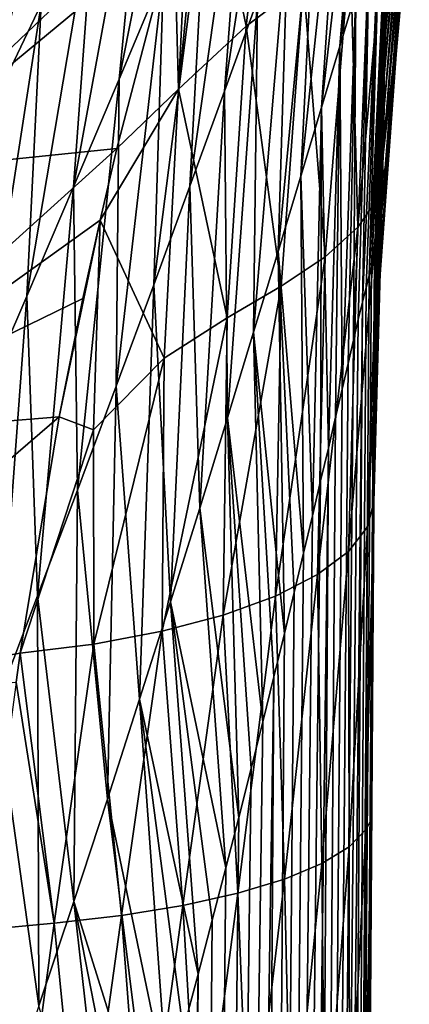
# Model space of a CAD drawing. Header units: metres. Extents: x -22 to 22, y 0 to 204.
# Tile 315 of 497: x 16.02 to 17.5, y 159.24 to 162.97. Entities that reach past the tile are written whole.
import ezdxf

# ---------------------------------------------------------------- set-up
doc = ezdxf.new("R2010")
doc.units = ezdxf.units.M
doc.layers.add('solid_002_SW0002_01', color=7, linetype='CONTINUOUS')

msp = doc.modelspace()

# ---------------------------------------------------------------- linework, layer by layer
at = {"layer": 'solid_002_SW0002_01'}
for points in [[(17.236704, 162.8741, 209.888092), (17.34812, 164.222488, 209.488922), (17.429502, 164.445847, 209.848618)], [(17.297422, 163.075241, 210.190399), (17.236704, 162.8741, 209.888092), (17.429502, 164.445847, 209.848618)], [(16.40078, 162.749939, 206.473007), (16.510704, 163.88414, 205.744278), (16.70715, 164.300415, 206.020874)], [(16.569284, 163.150513, 206.732315), (16.40078, 162.749939, 206.473007), (16.70715, 164.300415, 206.020874)], [(16.799545, 162.704407, 207.928528), (16.891256, 163.920959, 207.298813), (17.043442, 164.286469, 207.608963)], [(16.924564, 163.049866, 208.210068), (16.799545, 162.704407, 207.928528), (17.043442, 164.286469, 207.608963)], [(17.166901, 162.641708, 209.595016), (17.255703, 163.967377, 209.145187), (17.34812, 164.222488, 209.488922)], [(17.236704, 162.8741, 209.888092), (17.166901, 162.641708, 209.595016), (17.34812, 164.222488, 209.488922)], [(15.898941, 162.601822, 205.01387), (16.022919, 163.660706, 204.211884), (16.257824, 164.103607, 204.450012)], [(16.106253, 163.033539, 205.24231), (15.898941, 162.601822, 205.01387), (16.257824, 164.103607, 204.450012)], [(16.881697, 162.950989, 225.807739), (17.008036, 164.036804, 226.393341), (16.723862, 163.709366, 226.415634)], [(17.099255, 163.114792, 225.646164), (17.008036, 164.036804, 226.393341), (16.881697, 162.950989, 225.807739)], [(17.088791, 162.38147, 209.311615), (17.153557, 163.684494, 208.817673), (17.255703, 163.967377, 209.145187)], [(17.166901, 162.641708, 209.595016), (17.088791, 162.38147, 209.311615), (17.255703, 163.967377, 209.145187)], [(16.668453, 162.34375, 207.660583), (16.732962, 163.541534, 207.007095), (16.891256, 163.920959, 207.298813)], [(16.799545, 162.704407, 207.928528), (16.668453, 162.34375, 207.660583), (16.891256, 163.920959, 207.298813)], [(16.227869, 162.341446, 206.227814), (16.310272, 163.461365, 205.485291), (16.510704, 163.88414, 205.744278)], [(16.40078, 162.749939, 206.473007), (16.227869, 162.341446, 206.227814), (16.510704, 163.88414, 205.744278)], [(17.48481, 163.88736, 213.652939), (17.39427, 162.849915, 211.778641), (17.43902, 163.498474, 211.798126)], [(17.48481, 163.88736, 213.652939), (17.398312, 162.856888, 213.543869), (17.39427, 162.849915, 211.778641)], [(17.48481, 163.88736, 213.652939), (17.402098, 162.831085, 215.297806), (17.398312, 162.856888, 213.543869)], [(17.48481, 163.88736, 213.652939), (17.493074, 163.868942, 215.482269), (17.402098, 162.831085, 215.297806)], [(17.493074, 163.868942, 215.482269), (17.404264, 162.759689, 217.038742), (17.402098, 162.831085, 215.297806)], [(17.493074, 163.868942, 215.482269), (17.498358, 163.808563, 217.294861), (17.404264, 162.759689, 217.038742)], [(17.498358, 163.808563, 217.294861), (17.404314, 162.641586, 218.767532), (17.404264, 162.759689, 217.038742)], [(17.498358, 163.808563, 217.294861), (17.49972, 163.704987, 219.092682), (17.404314, 162.641586, 218.767532)], [(16.625866, 162.712219, 225.892395), (16.723862, 163.709366, 226.415634), (16.665279, 163.513046, 226.333344)], [(16.881697, 162.950989, 225.807739), (16.723862, 163.709366, 226.415634), (16.625866, 162.712219, 225.892395)], [(17.49972, 163.704987, 219.092682), (17.401436, 162.471451, 220.48555), (17.404314, 162.641586, 218.767532)], [(17.49972, 163.704987, 219.092682), (17.495686, 163.551331, 220.877197), (17.401436, 162.471451, 220.48555)], [(17.003082, 162.096664, 209.037964), (17.042845, 163.377548, 208.50618), (17.153557, 163.684494, 208.817673)], [(17.088791, 162.38147, 209.311615), (17.003082, 162.096664, 209.037964), (17.153557, 163.684494, 208.817673)], [(16.531807, 161.970154, 207.405182), (16.569284, 163.150513, 206.732315), (16.732962, 163.541534, 207.007095)], [(16.668453, 162.34375, 207.660583), (16.531807, 161.970154, 207.405182), (16.732962, 163.541534, 207.007095)], [(17.495686, 163.551331, 220.877197), (17.395565, 162.245987, 222.19519), (17.401436, 162.471451, 220.48555)], [(17.495686, 163.551331, 220.877197), (17.48629, 163.34816, 222.651535), (17.395565, 162.245987, 222.19519)], [(16.665279, 163.513046, 226.333344), (15.49512, 162.394821, 226.382828), (16.609205, 163.318665, 226.252686)], [(15.868505, 163.406128, 226.847748), (15.49512, 162.394821, 226.382828), (16.665279, 163.513046, 226.333344)], [(16.625866, 162.712219, 225.892395), (16.665279, 163.513046, 226.333344), (16.609205, 163.318665, 226.252686)], [(17.495983, 163.512558, 224.93576), (17.383139, 162.302307, 224.344635), (17.475176, 163.131897, 224.406952)], [(17.409143, 163.382324, 225.196167), (17.383139, 162.302307, 224.344635), (17.495983, 163.512558, 224.93576)], [(17.434189, 163.500168, 211.469696), (17.368004, 162.070801, 211.503098), (17.356512, 162.037567, 211.247223)], [(17.434189, 163.500168, 211.469696), (17.356512, 162.037567, 211.247223), (17.417233, 163.456787, 211.142609)], [(17.43902, 163.498474, 211.798126), (17.368004, 162.070801, 211.503098), (17.434189, 163.500168, 211.469696)], [(17.39427, 162.849915, 211.778641), (17.368004, 162.070801, 211.503098), (17.43902, 163.498474, 211.798126)], [(16.050852, 161.926544, 205.995468), (16.106253, 163.033539, 205.24231), (16.310272, 163.461365, 205.485291)], [(16.227869, 162.341446, 206.227814), (16.050852, 161.926544, 205.995468), (16.310272, 163.461365, 205.485291)], [(17.417233, 163.456787, 211.142609), (17.356512, 162.037567, 211.247223), (17.347458, 162.004196, 211.115219)], [(17.417233, 163.456787, 211.142609), (17.347458, 162.004196, 211.115219), (17.388418, 163.369797, 210.819077)], [(16.910385, 161.790268, 208.77388), (16.924564, 163.049866, 208.210068), (17.042845, 163.377548, 208.50618)], [(17.003082, 162.096664, 209.037964), (16.910385, 161.790268, 208.77388), (17.042845, 163.377548, 208.50618)], [(17.305048, 162.188278, 224.612793), (17.409143, 163.382324, 225.196167), (17.275993, 163.251724, 225.436569)], [(17.305048, 162.188278, 224.612793), (17.383139, 162.302307, 224.344635), (17.409143, 163.382324, 225.196167)], [(17.388418, 163.369797, 210.819077), (17.336082, 161.959747, 210.981125), (17.322418, 161.904388, 210.846252)], [(17.388418, 163.369797, 210.819077), (17.322418, 161.904388, 210.846252), (17.348253, 163.241608, 210.501129)], [(17.388418, 163.369797, 210.819077), (17.347458, 162.004196, 211.115219), (17.336082, 161.959747, 210.981125)], [(15.49512, 162.394821, 226.382828), (16.392248, 162.486115, 225.91803), (16.609205, 163.318665, 226.252686)], [(16.625866, 162.712219, 225.892395), (16.609205, 163.318665, 226.252686), (16.392248, 162.486115, 225.91803)], [(17.48629, 163.34816, 222.651535), (17.388783, 161.992599, 223.886627), (17.395565, 162.245987, 222.19519)], [(17.48629, 163.34816, 222.651535), (17.415327, 162.442627, 224.082336), (17.388783, 161.992599, 223.886627)], [(17.48629, 163.34816, 222.651535), (17.475176, 163.131897, 224.406952), (17.415327, 162.442627, 224.082336)], [(17.181278, 162.076447, 224.864212), (17.275993, 163.251724, 225.436569), (17.099255, 163.114792, 225.646164)], [(17.305048, 162.188278, 224.612793), (17.275993, 163.251724, 225.436569), (17.181278, 162.076447, 224.864212)], [(17.348253, 163.241608, 210.501129), (17.306532, 161.838013, 210.711517), (17.2883, 161.760101, 210.57605)], [(17.348253, 163.241608, 210.501129), (17.2883, 161.760101, 210.57605), (17.297422, 163.075241, 210.190399)], [(17.348253, 163.241608, 210.501129), (17.322418, 161.904388, 210.846252), (17.306532, 161.838013, 210.711517)], [(16.390005, 161.585587, 207.161316), (16.40078, 162.749939, 206.473007), (16.569284, 163.150513, 206.732315)], [(16.531807, 161.970154, 207.405182), (16.390005, 161.585587, 207.161316), (16.569284, 163.150513, 206.732315)], [(17.383139, 162.302307, 224.344635), (17.415327, 162.442627, 224.082336), (17.475176, 163.131897, 224.406952)], [(17.014881, 161.964996, 225.090378), (17.099255, 163.114792, 225.646164), (16.881697, 162.950989, 225.807739)], [(17.181278, 162.076447, 224.864212), (17.099255, 163.114792, 225.646164), (17.014881, 161.964996, 225.090378)], [(17.297422, 163.075241, 210.190399), (17.245043, 161.574112, 210.305359), (17.236704, 162.8741, 209.888092)], [(17.297422, 163.075241, 210.190399), (17.267765, 161.671707, 210.440414), (17.245043, 161.574112, 210.305359)], [(17.297422, 163.075241, 210.190399), (17.2883, 161.760101, 210.57605), (17.267765, 161.671707, 210.440414)], [(15.869949, 161.506439, 205.774826), (15.898941, 162.601822, 205.01387), (16.106253, 163.033539, 205.24231)], [(16.050852, 161.926544, 205.995468), (15.869949, 161.506439, 205.774826), (16.106253, 163.033539, 205.24231)], [(16.811213, 161.464996, 208.519028), (16.799545, 162.704407, 207.928528), (16.924564, 163.049866, 208.210068)], [(16.910385, 161.790268, 208.77388), (16.811213, 161.464996, 208.519028), (16.924564, 163.049866, 208.210068)], [(16.809813, 161.844604, 225.280304), (16.881697, 162.950989, 225.807739), (16.625866, 162.712219, 225.892395)], [(17.014881, 161.964996, 225.090378), (16.881697, 162.950989, 225.807739), (16.809813, 161.844604, 225.280304)], [(17.236704, 162.8741, 209.888092), (17.193239, 161.351135, 210.037811), (17.166901, 162.641708, 209.595016)], [(17.236704, 162.8741, 209.888092), (17.220217, 161.467468, 210.17128), (17.193239, 161.351135, 210.037811)], [(17.236704, 162.8741, 209.888092), (17.245043, 161.574112, 210.305359), (17.220217, 161.467468, 210.17128)], [(17.39427, 162.849915, 211.778641), (17.371506, 162.059662, 211.75), (17.368004, 162.070801, 211.503098)], [(17.398312, 162.856888, 213.543869), (17.370224, 161.871155, 214.979538), (17.370901, 161.97081, 213.388245)], [(17.398312, 162.856888, 213.543869), (17.402098, 162.831085, 215.297806), (17.370224, 161.871155, 214.979538)], [(17.398312, 162.856888, 213.543869), (17.370901, 161.97081, 213.388245), (17.371506, 162.059662, 211.75)], [(17.398312, 162.856888, 213.543869), (17.371506, 162.059662, 211.75), (17.39427, 162.849915, 211.778641)], [(17.402098, 162.831085, 215.297806), (17.369471, 161.759995, 216.523758), (17.370224, 161.871155, 214.979538)], [(17.402098, 162.831085, 215.297806), (17.404264, 162.759689, 217.038742), (17.369471, 161.759995, 216.523758)], [(17.404264, 162.759689, 217.038742), (17.368608, 161.633179, 218.020309), (17.369471, 161.759995, 216.523758)], [(17.404264, 162.759689, 217.038742), (17.404314, 162.641586, 218.767532), (17.368608, 161.633179, 218.020309)], [(16.243334, 161.191742, 206.928024), (16.227869, 162.341446, 206.227814), (16.40078, 162.749939, 206.473007)], [(16.390005, 161.585587, 207.161316), (16.243334, 161.191742, 206.928024), (16.40078, 162.749939, 206.473007)], [(16.625866, 162.712219, 225.892395), (16.392248, 162.486115, 225.91803), (16.329174, 162.215271, 225.814178)], [(16.570898, 161.691925, 225.418152), (16.625866, 162.712219, 225.892395), (16.329174, 162.215271, 225.814178)], [(16.809813, 161.844604, 225.280304), (16.625866, 162.712219, 225.892395), (16.570898, 161.691925, 225.418152)], [(16.705971, 161.123291, 208.272888), (16.668453, 162.34375, 207.660583), (16.799545, 162.704407, 207.928528)], [(16.811213, 161.464996, 208.519028), (16.705971, 161.123291, 208.272888), (16.799545, 162.704407, 207.928528)], [(17.166901, 162.641708, 209.595016), (17.132879, 161.093384, 209.772736), (17.088791, 162.38147, 209.311615)], [(17.166901, 162.641708, 209.595016), (17.164122, 161.226105, 209.904968), (17.132879, 161.093384, 209.772736)], [(17.166901, 162.641708, 209.595016), (17.193239, 161.351135, 210.037811), (17.164122, 161.226105, 209.904968)], [(17.404314, 162.641586, 218.767532), (17.367439, 161.460922, 219.944656), (17.368608, 161.633179, 218.020309)], [(17.404314, 162.641586, 218.767532), (17.401436, 162.471451, 220.48555), (17.367439, 161.460922, 219.944656)], [(16.329174, 162.215271, 225.814178), (16.392248, 162.486115, 225.91803), (15.178436, 161.388092, 225.949951)], [(15.49512, 162.394821, 226.382828), (15.178436, 161.388092, 225.949951), (16.392248, 162.486115, 225.91803)], [(17.401436, 162.471451, 220.48555), (17.366352, 161.300629, 221.79007), (17.367439, 161.460922, 219.944656)], [(17.401436, 162.471451, 220.48555), (17.395565, 162.245987, 222.19519), (17.366352, 161.300629, 221.79007)], [(17.383139, 162.302307, 224.344635), (17.388783, 161.992599, 223.886627), (17.415327, 162.442627, 224.082336)], [(17.088791, 162.38147, 209.311615), (17.09956, 160.952652, 209.641327), (17.003082, 162.096664, 209.037964)], [(17.088791, 162.38147, 209.311615), (17.132879, 161.093384, 209.772736), (17.09956, 160.952652, 209.641327)], [(16.092001, 160.7901, 206.704391), (16.050852, 161.926544, 205.995468), (16.227869, 162.341446, 206.227814)], [(16.243334, 161.191742, 206.928024), (16.092001, 160.7901, 206.704391), (16.227869, 162.341446, 206.227814)], [(16.594973, 160.767319, 208.034927), (16.531807, 161.970154, 207.405182), (16.668453, 162.34375, 207.660583)], [(16.705971, 161.123291, 208.272888), (16.594973, 160.767319, 208.034927), (16.668453, 162.34375, 207.660583)], [(17.383139, 162.302307, 224.344635), (17.269737, 160.958984, 224.112717), (17.341328, 161.051697, 223.836899)], [(17.305048, 162.188278, 224.612793), (17.269737, 160.958984, 224.112717), (17.383139, 162.302307, 224.344635)], [(17.383139, 162.302307, 224.344635), (17.341328, 161.051697, 223.836899), (17.388783, 161.992599, 223.886627)], [(17.395565, 162.245987, 222.19519), (17.365303, 161.146088, 223.555649), (17.366352, 161.300629, 221.79007)], [(17.395565, 162.245987, 222.19519), (17.388783, 161.992599, 223.886627), (17.365303, 161.146088, 223.555649)], [(16.329174, 162.215271, 225.814178), (15.178436, 161.388092, 225.949951), (16.264023, 161.917511, 225.703369)], [(16.329174, 162.215271, 225.814178), (16.264023, 161.917511, 225.703369), (16.174253, 161.468918, 225.543625)], [(16.303608, 161.419449, 225.463776), (16.329174, 162.215271, 225.814178), (16.174253, 161.468918, 225.543625)], [(16.570898, 161.691925, 225.418152), (16.329174, 162.215271, 225.814178), (16.303608, 161.419449, 225.463776)], [(17.305048, 162.188278, 224.612793), (17.152679, 160.870956, 224.374161), (17.269737, 160.958984, 224.112717)], [(17.305048, 162.188278, 224.612793), (17.181278, 162.076447, 224.864212), (17.152679, 160.870956, 224.374161)], [(17.003082, 162.096664, 209.037964), (17.026581, 160.647491, 209.380402), (16.910385, 161.790268, 208.77388)], [(17.003082, 162.096664, 209.037964), (17.09956, 160.952652, 209.641327), (17.06415, 160.803818, 209.510635)], [(17.003082, 162.096664, 209.037964), (17.06415, 160.803818, 209.510635), (17.026581, 160.647491, 209.380402)], [(17.181278, 162.076447, 224.864212), (16.993149, 160.789886, 224.614532), (17.152679, 160.870956, 224.374161)], [(17.181278, 162.076447, 224.864212), (17.014881, 161.964996, 225.090378), (16.993149, 160.789886, 224.614532)], [(17.368004, 162.070801, 211.503098), (17.371506, 162.059662, 211.75), (17.100975, 128.221954, 210.935913)], [(17.356512, 162.037567, 211.247223), (17.368004, 162.070801, 211.503098), (17.100975, 128.221954, 210.935913)], [(17.371506, 162.059662, 211.75), (17.141766, 128.221954, 211.75), (17.100975, 128.221954, 210.935913)], [(17.166296, 131.835022, 222.843277), (17.141766, 128.221954, 211.75), (17.371506, 162.059662, 211.75)], [(17.332567, 156.324539, 222.764511), (17.166296, 131.835022, 222.843277), (17.371506, 162.059662, 211.75)], [(17.340645, 157.514389, 222.809525), (17.332567, 156.324539, 222.764511), (17.371506, 162.059662, 211.75)], [(17.340906, 157.552933, 222.812668), (17.340645, 157.514389, 222.809525), (17.371506, 162.059662, 211.75)], [(17.348873, 158.72641, 222.956863), (17.340906, 157.552933, 222.812668), (17.371506, 162.059662, 211.75)], [(17.349182, 158.771729, 222.964279), (17.348873, 158.72641, 222.956863), (17.371506, 162.059662, 211.75)], [(17.357134, 159.942886, 223.205811), (17.349182, 158.771729, 222.964279), (17.371506, 162.059662, 211.75)], [(17.365303, 161.146088, 223.555649), (17.357134, 159.942886, 223.205811), (17.371506, 162.059662, 211.75)], [(17.366352, 161.300629, 221.79007), (17.365303, 161.146088, 223.555649), (17.371506, 162.059662, 211.75)], [(17.367439, 161.460922, 219.944656), (17.366352, 161.300629, 221.79007), (17.371506, 162.059662, 211.75)], [(17.368608, 161.633179, 218.020309), (17.367439, 161.460922, 219.944656), (17.371506, 162.059662, 211.75)], [(17.369471, 161.759995, 216.523758), (17.368608, 161.633179, 218.020309), (17.371506, 162.059662, 211.75)], [(17.370224, 161.871155, 214.979538), (17.369471, 161.759995, 216.523758), (17.371506, 162.059662, 211.75)], [(17.370901, 161.97081, 213.388245), (17.370224, 161.871155, 214.979538), (17.371506, 162.059662, 211.75)], [(17.347458, 162.004196, 211.115219), (17.356512, 162.037567, 211.247223), (17.100975, 128.221954, 210.935913)], [(17.336082, 161.959747, 210.981125), (17.347458, 162.004196, 211.115219), (17.100975, 128.221954, 210.935913)], [(17.341328, 161.051697, 223.836899), (17.365303, 161.146088, 223.555649), (17.388783, 161.992599, 223.886627)], [(16.478451, 160.399002, 207.804535), (16.390005, 161.585587, 207.161316), (16.531807, 161.970154, 207.405182)], [(16.594973, 160.767319, 208.034927), (16.478451, 160.399002, 207.804535), (16.531807, 161.970154, 207.405182)], [(17.014881, 161.964996, 225.090378), (16.795225, 160.717834, 224.827698), (16.993149, 160.789886, 224.614532)], [(17.014881, 161.964996, 225.090378), (16.809813, 161.844604, 225.280304), (16.795225, 160.717834, 224.827698)], [(17.322418, 161.904388, 210.846252), (17.336082, 161.959747, 210.981125), (17.100975, 128.221954, 210.935913)], [(15.178436, 161.388092, 225.949951), (16.174253, 161.468918, 225.543625), (16.264023, 161.917511, 225.703369)], [(15.936141, 160.381958, 206.489624), (15.869949, 161.506439, 205.774826), (16.050852, 161.926544, 205.995468)], [(16.092001, 160.7901, 206.704391), (15.936141, 160.381958, 206.489624), (16.050852, 161.926544, 205.995468)], [(17.322418, 161.904388, 210.846252), (17.100975, 128.221954, 210.935913), (16.979219, 128.221954, 210.129227)], [(17.306532, 161.838013, 210.711517), (17.322418, 161.904388, 210.846252), (16.979219, 128.221954, 210.129227)], [(16.809813, 161.844604, 225.280304), (16.563967, 160.656647, 225.008194), (16.795225, 160.717834, 224.827698)], [(16.809813, 161.844604, 225.280304), (16.570898, 161.691925, 225.418152), (16.563967, 160.656647, 225.008194)], [(17.2883, 161.760101, 210.57605), (17.306532, 161.838013, 210.711517), (16.979219, 128.221954, 210.129227)], [(16.910385, 161.790268, 208.77388), (16.944839, 160.313522, 209.121094), (16.811213, 161.464996, 208.519028)], [(16.910385, 161.790268, 208.77388), (17.026581, 160.647491, 209.380402), (16.986782, 160.484192, 209.250443)], [(16.910385, 161.790268, 208.77388), (16.986782, 160.484192, 209.250443), (16.944839, 160.313522, 209.121094)], [(17.267765, 161.671707, 210.440414), (17.2883, 161.760101, 210.57605), (16.979219, 128.221954, 210.129227)], [(16.570898, 161.691925, 225.418152), (16.303608, 161.419449, 225.463776), (16.30529, 160.607895, 225.151398)], [(16.570898, 161.691925, 225.418152), (16.30529, 160.607895, 225.151398), (16.563967, 160.656647, 225.008194)], [(17.245043, 161.574112, 210.305359), (17.267765, 161.671707, 210.440414), (16.979219, 128.221954, 210.129227)], [(16.356565, 160.02002, 207.581161), (16.243334, 161.191742, 206.928024), (16.390005, 161.585587, 207.161316)], [(16.478451, 160.399002, 207.804535), (16.356565, 160.02002, 207.581161), (16.390005, 161.585587, 207.161316)], [(17.220217, 161.467468, 210.17128), (17.245043, 161.574112, 210.305359), (16.979219, 128.221954, 210.129227)], [(16.174253, 161.468918, 225.543625), (14.902716, 160.373428, 225.561569), (16.026049, 160.572906, 225.253448)], [(15.178436, 161.388092, 225.949951), (14.902716, 160.373428, 225.561569), (16.174253, 161.468918, 225.543625)], [(16.303608, 161.419449, 225.463776), (16.174253, 161.468918, 225.543625), (16.026049, 160.572906, 225.253448)], [(16.811213, 161.464996, 208.519028), (16.85412, 159.950897, 208.86319), (16.705971, 161.123291, 208.272888)], [(16.811213, 161.464996, 208.519028), (16.944839, 160.313522, 209.121094), (16.900667, 160.135651, 208.992126)], [(16.811213, 161.464996, 208.519028), (16.900667, 160.135651, 208.992126), (16.85412, 159.950897, 208.86319)], [(17.193239, 161.351135, 210.037811), (17.220217, 161.467468, 210.17128), (16.979219, 128.221954, 210.129227)], [(16.303608, 161.419449, 225.463776), (16.026049, 160.572906, 225.253448), (16.30529, 160.607895, 225.151398)], [(17.193239, 161.351135, 210.037811), (16.979219, 128.221954, 210.129227), (16.777945, 128.221954, 209.338394)], [(17.164122, 161.226105, 209.904968), (17.193239, 161.351135, 210.037811), (16.777945, 128.221954, 209.338394)], [(16.229418, 159.631912, 207.364288), (16.092001, 160.7901, 206.704391), (16.243334, 161.191742, 206.928024)], [(16.356565, 160.02002, 207.581161), (16.229418, 159.631912, 207.364288), (16.243334, 161.191742, 206.928024)], [(17.132879, 161.093384, 209.772736), (17.164122, 161.226105, 209.904968), (16.777945, 128.221954, 209.338394)], [(16.705971, 161.123291, 208.272888), (16.805119, 159.75943, 208.734192), (16.594973, 160.767319, 208.034927)], [(16.705971, 161.123291, 208.272888), (16.85412, 159.950897, 208.86319), (16.805119, 159.75943, 208.734192)], [(17.335703, 159.90538, 223.484802), (17.357134, 159.942886, 223.205811), (17.365303, 161.146088, 223.555649)], [(17.341328, 161.051697, 223.836899), (17.335703, 159.90538, 223.484802), (17.365303, 161.146088, 223.555649)], [(17.09956, 160.952652, 209.641327), (17.132879, 161.093384, 209.772736), (16.777945, 128.221954, 209.338394)], [(17.341328, 161.051697, 223.836899), (17.269737, 160.958984, 224.112717), (17.27228, 159.83905, 223.750076)], [(17.341328, 161.051697, 223.836899), (17.27228, 159.83905, 223.750076), (17.335703, 159.90538, 223.484802)], [(17.06415, 160.803818, 209.510635), (17.09956, 160.952652, 209.641327), (16.777945, 128.221954, 209.338394)], [(17.269737, 160.958984, 224.112717), (17.152679, 160.870956, 224.374161), (17.168495, 159.775696, 224.003052)], [(17.269737, 160.958984, 224.112717), (17.168495, 159.775696, 224.003052), (17.27228, 159.83905, 223.750076)], [(17.152679, 160.870956, 224.374161), (16.993149, 160.789886, 224.614532), (17.026707, 159.716736, 224.238007)], [(17.152679, 160.870956, 224.374161), (17.026707, 159.716736, 224.238007), (17.168495, 159.775696, 224.003052)], [(16.097067, 159.235992, 207.153442), (15.936141, 160.381958, 206.489624), (16.092001, 160.7901, 206.704391)], [(16.229418, 159.631912, 207.364288), (16.097067, 159.235992, 207.153442), (16.092001, 160.7901, 206.704391)], [(17.026581, 160.647491, 209.380402), (17.06415, 160.803818, 209.510635), (16.777945, 128.221954, 209.338394)], [(16.993149, 160.789886, 224.614532), (16.795225, 160.717834, 224.827698), (16.850132, 159.663513, 224.449615)], [(16.993149, 160.789886, 224.614532), (16.850132, 159.663513, 224.449615), (17.026707, 159.716736, 224.238007)], [(16.594973, 160.767319, 208.034927), (16.699829, 159.355881, 208.47673), (16.478451, 160.399002, 207.804535)], [(16.594973, 160.767319, 208.034927), (16.805119, 159.75943, 208.734192), (16.75375, 159.561066, 208.605499)], [(16.594973, 160.767319, 208.034927), (16.75375, 159.561066, 208.605499), (16.699829, 159.355881, 208.47673)], [(16.795225, 160.717834, 224.827698), (16.563967, 160.656647, 225.008194), (16.64278, 159.617233, 224.633057)], [(16.795225, 160.717834, 224.827698), (16.64278, 159.617233, 224.633057), (16.850132, 159.663513, 224.449615)], [(16.563967, 160.656647, 225.008194), (16.30529, 160.607895, 225.151398), (16.409357, 159.578964, 224.784164)], [(16.563967, 160.656647, 225.008194), (16.409357, 159.578964, 224.784164), (16.64278, 159.617233, 224.633057)], [(16.986782, 160.484192, 209.250443), (17.026581, 160.647491, 209.380402), (16.777945, 128.221954, 209.338394)], [(16.30529, 160.607895, 225.151398), (16.026049, 160.572906, 225.253448), (16.155165, 159.549561, 224.899521)], [(16.30529, 160.607895, 225.151398), (16.155165, 159.549561, 224.899521), (16.409357, 159.578964, 224.784164)], [(14.902716, 160.373428, 225.561569), (16.010695, 160.463715, 225.221039), (16.026049, 160.572906, 225.253448)], [(16.155165, 159.549561, 224.899521), (16.026049, 160.572906, 225.253448), (16.010695, 160.463715, 225.221039)], [(16.986782, 160.484192, 209.250443), (16.777945, 128.221954, 209.338394), (16.498837, 128.221954, 208.572083)], [(16.944839, 160.313522, 209.121094), (16.986782, 160.484192, 209.250443), (16.498837, 128.221954, 208.572083)], [(16.155165, 159.549561, 224.899521), (16.010695, 160.463715, 225.221039), (15.884675, 159.524277, 224.975388)], [(16.097067, 159.235992, 207.153442), (15.959541, 158.83345, 206.948196), (15.936141, 160.381958, 206.489624)], [(16.478451, 160.399002, 207.804535), (16.583639, 158.925446, 208.217987), (16.356565, 160.02002, 207.581161)], [(16.478451, 160.399002, 207.804535), (16.699829, 159.355881, 208.47673), (16.643124, 159.143982, 208.347488)], [(16.478451, 160.399002, 207.804535), (16.643124, 159.143982, 208.347488), (16.583639, 158.925446, 208.217987)], [(16.900667, 160.135651, 208.992126), (16.944839, 160.313522, 209.121094), (16.498837, 128.221954, 208.572083)], [(16.85412, 159.950897, 208.86319), (16.900667, 160.135651, 208.992126), (16.498837, 128.221954, 208.572083)], [(16.356565, 160.02002, 207.581161), (16.521368, 158.700195, 208.088379), (16.229418, 159.631912, 207.364288)], [(16.356565, 160.02002, 207.581161), (16.583639, 158.925446, 208.217987), (16.521368, 158.700195, 208.088379)], [(16.805119, 159.75943, 208.734192), (16.85412, 159.950897, 208.86319), (16.498837, 128.221954, 208.572083)], [(17.32991, 158.728653, 223.224899), (17.349182, 158.771729, 222.964279), (17.357134, 159.942886, 223.205811)], [(17.335703, 159.90538, 223.484802), (17.32991, 158.728653, 223.224899), (17.357134, 159.942886, 223.205811)], [(17.335703, 159.90538, 223.484802), (17.27228, 159.83905, 223.750076), (17.273123, 158.686203, 223.480209)], [(17.335703, 159.90538, 223.484802), (17.273123, 158.686203, 223.480209), (17.32991, 158.728653, 223.224899)], [(17.27228, 159.83905, 223.750076), (17.168495, 159.775696, 224.003052), (17.179979, 158.645447, 223.724899)], [(17.27228, 159.83905, 223.750076), (17.179979, 158.645447, 223.724899), (17.273123, 158.686203, 223.480209)], [(17.168495, 159.775696, 224.003052), (17.026707, 159.716736, 224.238007), (17.052387, 158.607193, 223.953964)], [(17.168495, 159.775696, 224.003052), (17.052387, 158.607193, 223.953964), (17.179979, 158.645447, 223.724899)], [(16.75375, 159.561066, 208.605499), (16.805119, 159.75943, 208.734192), (16.498837, 128.221954, 208.572083)], [(17.026707, 159.716736, 224.238007), (16.850132, 159.663513, 224.449615), (16.892958, 158.572235, 224.162704)], [(17.026707, 159.716736, 224.238007), (16.892958, 158.572235, 224.162704), (17.052387, 158.607193, 223.953964)], [(16.850132, 159.663513, 224.449615), (16.64278, 159.617233, 224.633057), (16.704954, 158.54129, 224.346863)], [(16.850132, 159.663513, 224.449615), (16.704954, 158.54129, 224.346863), (16.892958, 158.572235, 224.162704)], [(16.229418, 159.631912, 207.364288), (16.387304, 158.229385, 207.827179), (16.097067, 159.235992, 207.153442)], [(16.229418, 159.631912, 207.364288), (16.521368, 158.700195, 208.088379), (16.45602, 158.468185, 207.958221)], [(16.229418, 159.631912, 207.364288), (16.45602, 158.468185, 207.958221), (16.387304, 158.229385, 207.827179)], [(16.64278, 159.617233, 224.633057), (16.409357, 159.578964, 224.784164), (16.492229, 158.514999, 224.50264)], [(16.64278, 159.617233, 224.633057), (16.492229, 158.514999, 224.50264), (16.704954, 158.54129, 224.346863)], [(16.155165, 159.549561, 224.899521), (15.884675, 159.524277, 224.975388), (16.010441, 158.478394, 224.71701)], [(16.155165, 159.549561, 224.899521), (16.010441, 158.478394, 224.71701), (16.259132, 158.493881, 224.626877)], [(16.409357, 159.578964, 224.784164), (16.155165, 159.549561, 224.899521), (16.259132, 158.493881, 224.626877)], [(16.409357, 159.578964, 224.784164), (16.259132, 158.493881, 224.626877), (16.492229, 158.514999, 224.50264)], [(16.699829, 159.355881, 208.47673), (16.75375, 159.561066, 208.605499), (16.498837, 128.221954, 208.572083)], [(16.699829, 159.355881, 208.47673), (16.498837, 128.221954, 208.572083), (16.143967, 128.221954, 207.837433)], [(16.643124, 159.143982, 208.347488), (16.699829, 159.355881, 208.47673), (16.143967, 128.221954, 207.837433)]]:
    msp.add_3dface(points, dxfattribs=at)

doc.saveas('drawing.dxf')
